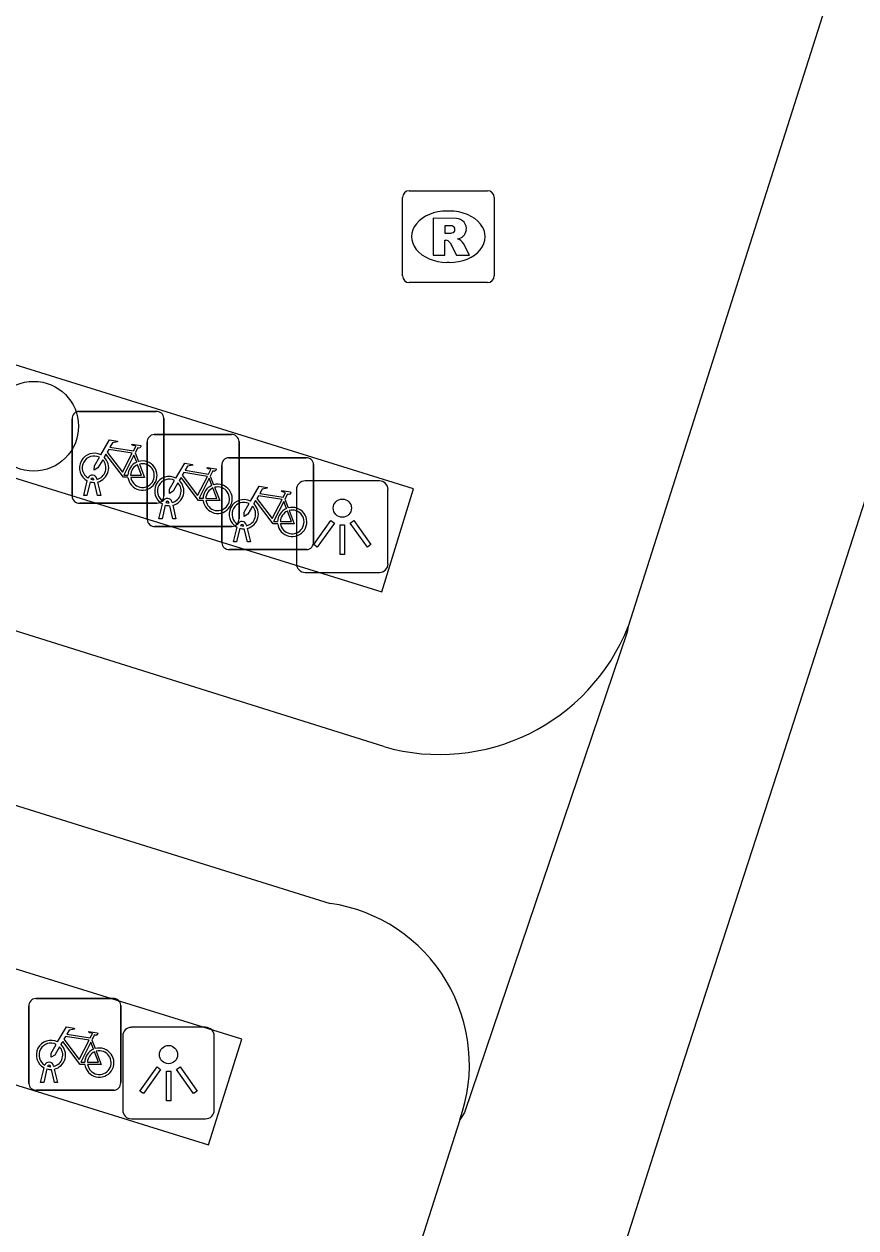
# Model space of a CAD drawing. Extents: x 160676 to 161153, y 383244 to 383713.
# Drawn here: x 161113.8 to 161122.86, y 383453.82 to 383466.92 of the extents above; entities that cross this region are included whole.
import ezdxf

# ---------------------------------------------------------------- set-up
doc = ezdxf.new("R2010")
doc.units = 0
for name, color, linetype in [('IMGEO_Boom', 7, 'Continuous'), ('IMGEO_Fietsenrek', 7, 'Continuous'), ('IMGEO_Fietspad_gesloten', 7, 'Continuous'), ('IMGEO_Lichtpunt', 7, 'Continuous'), ('IMGEO_Rijbaan_lokaal_open', 7, 'Continuous'), ('IMGEO_Rioolput', 7, 'Continuous'), ('IMGEO_Voetgangersgebied_open', 7, 'Continuous')]:
    doc.layers.add(name, color=color, linetype=linetype)

msp = doc.modelspace()

# ---------------------------------------------------------------- linework, layer by layer
at = {"layer": 'IMGEO_Boom'}
msp.add_circle((161113.907, 383462.545), 0.489, dxfattribs=at)
at = {"layer": 'IMGEO_Fietsenrek'}
for p, q in [((161114.4, 383462.707), (161115.241, 383462.707)), ((161115.241, 383462.707), (161114.4, 383462.707)), ((161114.325, 383461.782), (161114.325, 383462.623)), ((161114.325, 383462.623), (161114.325, 383461.782)), ((161115.325, 383462.632), (161115.325, 383461.791)), ((161115.325, 383461.791), (161115.325, 383462.632)), ((161115.219, 383462.454), (161116.06, 383462.454)), ((161116.06, 383462.454), (161115.219, 383462.454)), ((161115.012, 383462.256), (161115.048, 383462.161)), ((161115.144, 383461.529), (161115.144, 383462.37)), ((161115.144, 383462.37), (161115.144, 383461.529)), ((161116.144, 383462.379), (161116.144, 383461.538)), ((161116.144, 383461.538), (161116.144, 383462.379)), ((161116.031, 383462.202), (161116.872, 383462.202)), ((161116.872, 383462.202), (161116.031, 383462.202)), ((161116.956, 383462.127), (161116.956, 383461.286)), ((161116.956, 383461.286), (161116.956, 383462.127)), ((161115.831, 383462.003), (161115.867, 383461.908)), ((161115.956, 383461.277), (161115.956, 383462.118)), ((161115.956, 383462.118), (161115.956, 383461.277)), ((161114.452, 383461.791), (161114.491, 383461.951)), ((161114.521, 383461.939), (161114.486, 383461.791)), ((161114.563, 383461.963), (161114.562, 383461.967)), ((161114.604, 383461.791), (161114.57, 383461.933)), ((161114.594, 383461.974), (161114.595, 383461.967)), ((161114.602, 383461.937), (161114.637, 383461.791)), ((161114.486, 383461.791), (161114.452, 383461.791)), ((161114.637, 383461.791), (161114.604, 383461.791)), ((161116.643, 383461.751), (161116.679, 383461.656)), ((161115.25, 383461.707), (161114.409, 383461.707)), ((161114.409, 383461.707), (161115.25, 383461.707)), ((161115.271, 383461.538), (161115.31, 383461.698)), ((161115.34, 383461.686), (161115.305, 383461.538)), ((161115.382, 383461.71), (161115.381, 383461.714)), ((161115.423, 383461.538), (161115.389, 383461.68)), ((161115.413, 383461.721), (161115.414, 383461.714)), ((161115.421, 383461.684), (161115.456, 383461.538)), ((161115.305, 383461.538), (161115.271, 383461.538)), ((161115.456, 383461.538), (161115.423, 383461.538)), ((161116.225, 383461.469), (161116.226, 383461.462)), ((161116.069, 383461.454), (161115.228, 383461.454)), ((161115.228, 383461.454), (161116.069, 383461.454)), ((161116.083, 383461.286), (161116.122, 383461.446)), ((161116.152, 383461.434), (161116.117, 383461.286)), ((161116.194, 383461.458), (161116.193, 383461.462)), ((161116.235, 383461.286), (161116.201, 383461.428)), ((161116.233, 383461.432), (161116.268, 383461.286)), ((161116.117, 383461.286), (161116.083, 383461.286)), ((161116.268, 383461.286), (161116.235, 383461.286)), ((161116.881, 383461.202), (161116.04, 383461.202)), ((161116.04, 383461.202), (161116.881, 383461.202)), ((161113.855, 383455.389), (161113.855, 383456.23)), ((161113.855, 383456.23), (161113.855, 383455.389)), ((161113.93, 383456.314), (161114.771, 383456.314)), ((161114.771, 383456.314), (161113.93, 383456.314)), ((161114.855, 383456.239), (161114.855, 383455.398)), ((161114.855, 383455.398), (161114.855, 383456.239)), ((161114.542, 383455.863), (161114.578, 383455.768)), ((161114.093, 383455.57), (161114.092, 383455.574)), ((161114.124, 383455.581), (161114.125, 383455.574)), ((161113.982, 383455.398), (161114.021, 383455.558)), ((161114.051, 383455.546), (161114.016, 383455.398)), ((161114.134, 383455.398), (161114.1, 383455.54)), ((161114.132, 383455.544), (161114.167, 383455.398)), ((161114.78, 383455.314), (161113.939, 383455.314)), ((161113.939, 383455.314), (161114.78, 383455.314)), ((161114.016, 383455.398), (161113.982, 383455.398)), ((161114.167, 383455.398), (161114.134, 383455.398))]:
    msp.add_line(p, q, dxfattribs=at)
for points in [[(161114.638, 383462.233), (161114.733, 383462.397), (161114.819, 383462.383), (161114.821, 383462.374), (161114.765, 383462.363), (161114.738, 383462.318), (161114.994, 383462.277)], [(161114.981, 383462.252), (161114.724, 383462.293), (161114.707, 383462.264), (161114.874, 383462.044), (161114.981, 383462.252)], [(161114.994, 383462.277), (161115.019, 383462.326), (161115.013, 383462.33), (161114.99, 383462.334), (161114.978, 383462.341), (161114.977, 383462.344), (161114.979, 383462.349), (161115.074, 383462.334), (161115.076, 383462.324), (161115.066, 383462.311), (161115.054, 383462.305), (161115.04, 383462.311), (161115.012, 383462.256)], [(161114.659, 383462.181), (161114.607, 383462.091), (161114.567, 383462.066), (161114.568, 383462.113), (161114.623, 383462.207)], [(161114.934, 383461.989), (161114.884, 383461.989), (161114.693, 383462.24), (161114.674, 383462.208)], [(161115.029, 383462.154), (161114.999, 383462.231), (161114.89, 383462.013), (161114.933, 383462.013)], [(161114.963, 383462.013), (161115.083, 383462.012), (161115.039, 383462.126)], [(161115.059, 383462.133), (161115.114, 383461.988), (161114.964, 383461.988)], [(161115.457, 383461.98), (161115.552, 383462.144), (161115.638, 383462.13), (161115.64, 383462.121), (161115.584, 383462.11), (161115.557, 383462.065), (161115.813, 383462.024)], [(161115.8, 383461.999), (161115.543, 383462.04), (161115.526, 383462.011), (161115.693, 383461.791), (161115.8, 383461.999)], [(161115.813, 383462.024), (161115.838, 383462.073), (161115.832, 383462.077), (161115.809, 383462.081), (161115.797, 383462.088), (161115.796, 383462.091), (161115.798, 383462.096), (161115.893, 383462.081), (161115.895, 383462.071), (161115.885, 383462.058), (161115.873, 383462.052), (161115.859, 383462.058), (161115.831, 383462.003)], [(161115.478, 383461.928), (161115.426, 383461.838), (161115.386, 383461.813), (161115.387, 383461.86), (161115.442, 383461.954)], [(161115.753, 383461.736), (161115.703, 383461.736), (161115.512, 383461.987), (161115.493, 383461.955)], [(161115.848, 383461.901), (161115.818, 383461.978), (161115.709, 383461.76), (161115.752, 383461.76)], [(161115.782, 383461.76), (161115.902, 383461.759), (161115.858, 383461.873)], [(161115.878, 383461.88), (161115.933, 383461.735), (161115.783, 383461.735)], [(161116.269, 383461.728), (161116.364, 383461.892), (161116.45, 383461.878), (161116.452, 383461.869), (161116.396, 383461.858), (161116.369, 383461.813), (161116.625, 383461.772)], [(161116.565, 383461.484), (161116.515, 383461.484), (161116.324, 383461.735), (161116.305, 383461.703)], [(161116.612, 383461.747), (161116.355, 383461.788), (161116.338, 383461.759), (161116.505, 383461.539), (161116.612, 383461.747)], [(161116.625, 383461.772), (161116.65, 383461.821), (161116.644, 383461.825), (161116.621, 383461.829), (161116.609, 383461.836), (161116.608, 383461.839), (161116.61, 383461.844), (161116.705, 383461.829), (161116.707, 383461.819), (161116.697, 383461.806), (161116.685, 383461.8), (161116.671, 383461.806), (161116.643, 383461.751)], [(161116.29, 383461.676), (161116.238, 383461.586), (161116.198, 383461.561), (161116.199, 383461.608), (161116.254, 383461.702)], [(161116.66, 383461.649), (161116.63, 383461.726), (161116.521, 383461.508), (161116.564, 383461.508)], [(161116.594, 383461.508), (161116.714, 383461.507), (161116.67, 383461.621)], [(161116.69, 383461.628), (161116.745, 383461.483), (161116.595, 383461.483)], [(161114.168, 383455.84), (161114.263, 383456.004), (161114.349, 383455.99), (161114.351, 383455.981), (161114.295, 383455.97), (161114.268, 383455.925), (161114.524, 383455.884)], [(161114.464, 383455.596), (161114.414, 383455.596), (161114.223, 383455.847), (161114.204, 383455.815)], [(161114.511, 383455.859), (161114.254, 383455.9), (161114.237, 383455.871), (161114.404, 383455.651), (161114.511, 383455.859)], [(161114.559, 383455.761), (161114.529, 383455.838), (161114.42, 383455.62), (161114.463, 383455.62)], [(161114.524, 383455.884), (161114.549, 383455.933), (161114.543, 383455.937), (161114.52, 383455.941), (161114.508, 383455.948), (161114.507, 383455.951), (161114.509, 383455.956), (161114.604, 383455.941), (161114.606, 383455.931), (161114.596, 383455.918), (161114.584, 383455.912), (161114.57, 383455.918), (161114.542, 383455.863)], [(161114.189, 383455.788), (161114.137, 383455.698), (161114.097, 383455.673), (161114.098, 383455.72), (161114.153, 383455.814)], [(161114.493, 383455.62), (161114.613, 383455.619), (161114.569, 383455.733)], [(161114.589, 383455.74), (161114.644, 383455.595), (161114.494, 383455.595)]]:
    msp.add_lwpolyline(points, dxfattribs=at)
for centre, radius, start, end in [((161114.403, 383462.629), 0.0779, 92.4484, 184.2845), ((161114.403, 383462.629), 0.0779, 92.4484, 184.2845), ((161115.247, 383462.629), 0.0779, 2.4484, 94.2845), ((161115.247, 383462.629), 0.0779, 2.4484, 94.2845), ((161115.222, 383462.376), 0.0779, 92.4484, 184.2845), ((161115.222, 383462.376), 0.0779, 92.4484, 184.2845), ((161116.066, 383462.376), 0.0779, 2.4484, 94.2845), ((161116.066, 383462.376), 0.0779, 2.4484, 94.2845), ((161114.565, 383462.092), 0.159, 62.6766, 242.1369), ((161114.565, 383462.092), 0.129, 63.3192, 238.903), ((161114.565, 383462.092), 0.129, 283.6043, 43.4302), ((161114.565, 383462.092), 0.159, 283.5766, 46.6042), ((161115.092, 383462.008), 0.159, 113.3408, 178.3217), ((161115.092, 383462.008), 0.159, 187.0065, 105.7708), ((161115.092, 383462.008), 0.129, 113.923, 177.9556), ((161115.092, 383462.008), 0.129, 188.6715, 104.5883), ((161116.034, 383462.124), 0.0779, 92.4484, 184.2845), ((161116.034, 383462.124), 0.0779, 92.4484, 184.2845), ((161116.878, 383462.124), 0.0779, 2.4484, 94.2845), ((161116.878, 383462.124), 0.0779, 2.4484, 94.2845), ((161114.545, 383461.963), 0.0499, 12.8025, 158.6934), ((161115.384, 383461.839), 0.159, 62.6766, 242.1369), ((161114.565, 383462.092), 0.159, 253.9967, 271.7867), ((161114.545, 383461.963), 0.0174, 12.8025, 163.4502), ((161114.565, 383462.092), 0.129, 253.415, 269.0204), ((161115.384, 383461.839), 0.129, 63.3192, 238.903), ((161115.384, 383461.839), 0.129, 283.6043, 43.4302), ((161115.384, 383461.839), 0.159, 283.5766, 46.6042), ((161115.911, 383461.755), 0.159, 113.3408, 178.3217), ((161115.911, 383461.755), 0.159, 187.0065, 105.7708), ((161115.911, 383461.755), 0.129, 113.923, 177.9556), ((161115.911, 383461.755), 0.129, 188.6715, 104.5883), ((161114.403, 383461.785), 0.0779, 182.4484, 274.2845), ((161114.403, 383461.785), 0.0779, 182.4484, 274.2845), ((161115.247, 383461.785), 0.0779, 272.4484, 4.2845), ((161115.247, 383461.785), 0.0779, 272.4484, 4.2845), ((161115.364, 383461.71), 0.0499, 12.8025, 158.6934), ((161116.196, 383461.587), 0.159, 62.6766, 242.1369), ((161115.384, 383461.839), 0.159, 253.9967, 271.7867), ((161115.364, 383461.71), 0.0174, 12.8025, 163.4502), ((161115.384, 383461.839), 0.129, 253.415, 269.0204), ((161116.196, 383461.587), 0.129, 63.3192, 238.903), ((161116.196, 383461.587), 0.129, 283.6043, 43.4302), ((161116.196, 383461.587), 0.159, 283.5766, 46.6042), ((161116.723, 383461.503), 0.159, 113.3408, 178.3217), ((161116.723, 383461.503), 0.159, 187.0065, 105.7708), ((161116.723, 383461.503), 0.129, 113.923, 177.9556), ((161116.723, 383461.503), 0.129, 188.6715, 104.5883), ((161115.222, 383461.532), 0.0779, 182.4484, 274.2845), ((161115.222, 383461.532), 0.0779, 182.4484, 274.2845), ((161116.066, 383461.532), 0.0779, 272.4484, 4.2845), ((161116.066, 383461.532), 0.0779, 272.4484, 4.2845), ((161116.176, 383461.458), 0.0499, 12.8025, 158.6934), ((161116.176, 383461.458), 0.0174, 12.8025, 163.4502), ((161116.196, 383461.587), 0.159, 253.9967, 271.7867), ((161116.196, 383461.587), 0.129, 253.415, 269.0204), ((161116.034, 383461.28), 0.0779, 182.4484, 274.2845), ((161116.034, 383461.28), 0.0779, 182.4484, 274.2845), ((161116.878, 383461.28), 0.0779, 272.4484, 4.2845), ((161116.878, 383461.28), 0.0779, 272.4484, 4.2845), ((161113.933, 383456.236), 0.0779, 92.4484, 184.2845), ((161113.933, 383456.236), 0.0779, 92.4484, 184.2845), ((161114.777, 383456.236), 0.0779, 2.4484, 94.2845), ((161114.777, 383456.236), 0.0779, 2.4484, 94.2845), ((161114.095, 383455.699), 0.159, 62.6766, 242.1369), ((161114.095, 383455.699), 0.129, 63.3192, 238.903), ((161114.095, 383455.699), 0.129, 283.6043, 43.4302), ((161114.095, 383455.699), 0.159, 283.5766, 46.6042), ((161114.622, 383455.615), 0.159, 113.3408, 178.3217), ((161114.622, 383455.615), 0.159, 187.0065, 105.7708), ((161114.622, 383455.615), 0.129, 113.923, 177.9556), ((161114.622, 383455.615), 0.129, 188.6715, 104.5883), ((161114.075, 383455.57), 0.0499, 12.8025, 158.6934), ((161114.075, 383455.57), 0.0174, 12.8025, 163.4502), ((161114.095, 383455.699), 0.129, 253.415, 269.0204), ((161114.095, 383455.699), 0.159, 253.9967, 271.7867), ((161113.933, 383455.392), 0.0779, 182.4484, 274.2845), ((161113.933, 383455.392), 0.0779, 182.4484, 274.2845), ((161114.777, 383455.392), 0.0779, 272.4484, 4.2845), ((161114.777, 383455.392), 0.0779, 272.4484, 4.2845)]:
    msp.add_arc(centre, radius, start, end, dxfattribs=at)
at = {"layer": 'IMGEO_Fietspad_gesloten'}
for points in [[(161120.279, 383453.425), (161120.819, 383455.108), (161122.052, 383458.909), (161122.383, 383459.936), (161125.007, 383468.087)], [(161089.617, 383465.938), (161116.681, 383457.491), (161117.138, 383457.349)], [(161120.382, 383460.363), (161120.37, 383460.302), (161118.601, 383455.071), (161118.548, 383454.992)], [(161118.548, 383454.992), (161111.242, 383432.14), (161095.589, 383383.263), (161087.624, 383358.486)]]:
    msp.add_lwpolyline(points, dxfattribs=at)
msp.add_arc((161116.88, 383455.595), 1.773, 340.1323, 81.6449, dxfattribs=at)
at = {"layer": 'IMGEO_Lichtpunt'}
for p, q in [((161117.672, 383461.95), (161116.864, 383461.95)), ((161117.672, 383461.95), (161116.864, 383461.95)), ((161116.77, 383461.855), (161116.77, 383461.048)), ((161116.77, 383461.855), (161116.77, 383461.048)), ((161117.766, 383461.048), (161117.766, 383461.855)), ((161117.766, 383461.048), (161117.766, 383461.855)), ((161116.864, 383460.954), (161117.672, 383460.954)), ((161116.864, 383460.954), (161117.672, 383460.954)), ((161115.779, 383456), (161114.971, 383456)), ((161115.779, 383456), (161114.971, 383456)), ((161114.877, 383455.905), (161114.877, 383455.098)), ((161114.877, 383455.905), (161114.877, 383455.098)), ((161115.873, 383455.098), (161115.873, 383455.905)), ((161115.873, 383455.098), (161115.873, 383455.905)), ((161114.971, 383455.004), (161115.779, 383455.004)), ((161114.971, 383455.004), (161115.779, 383455.004))]:
    msp.add_line(p, q, dxfattribs=at)
for points in [[(161117.144, 383461.519), (161117.183, 383461.491), (161116.995, 383461.229), (161116.957, 383461.256), (161117.144, 383461.519)], [(161117.246, 383461.471), (161117.293, 383461.471), (161117.293, 383461.149), (161117.246, 383461.149), (161117.246, 383461.471)], [(161117.356, 383461.491), (161117.394, 383461.518), (161117.581, 383461.256), (161117.542, 383461.228), (161117.356, 383461.491)], [(161115.251, 383455.569), (161115.29, 383455.541), (161115.102, 383455.279), (161115.064, 383455.306), (161115.251, 383455.569)], [(161115.463, 383455.541), (161115.501, 383455.568), (161115.688, 383455.306), (161115.649, 383455.278), (161115.463, 383455.541)], [(161115.353, 383455.521), (161115.4, 383455.521), (161115.4, 383455.199), (161115.353, 383455.199), (161115.353, 383455.521)]]:
    msp.add_lwpolyline(points, dxfattribs=at)
for centre in [(161117.269, 383461.653), (161115.376, 383455.703)]:
    msp.add_circle(centre, 0.0994, dxfattribs=at)
for centre, start, end in [((161116.864, 383461.855), 90, 180), ((161116.864, 383461.855), 90, 180), ((161117.672, 383461.855), 0, 90), ((161117.672, 383461.855), 0, 90), ((161116.864, 383461.048), 180, 270), ((161116.864, 383461.048), 180, 270), ((161117.672, 383461.048), 270, 0), ((161117.672, 383461.048), 270, 360), ((161114.971, 383455.905), 90, 180), ((161114.971, 383455.905), 90, 180), ((161115.779, 383455.905), 0, 90), ((161115.779, 383455.905), 0, 90), ((161114.971, 383455.098), 180, 270), ((161114.971, 383455.098), 180, 270), ((161115.779, 383455.098), 270, 0), ((161115.779, 383455.098), 270, 360)]:
    msp.add_arc(centre, 0.0946, start, end, dxfattribs=at)
at = {"layer": 'IMGEO_Rijbaan_lokaal_open'}
for points in [[(161117.721, 383459.056), (161117.222, 383459.213), (161077.255, 383471.761), (161076.702, 383470.014)], [(161117.701, 383460.741), (161118.043, 383461.862), (161097.464, 383468.269), (161097.124, 383467.127), (161117.701, 383460.741)], [(161122.498, 383467.015), (161120.382, 383460.363)]]:
    msp.add_lwpolyline(points, dxfattribs=at)
msp.add_arc((161118.329, 383461.181), 2.21, 254.0327, 338.2849, dxfattribs=at)
at = {"layer": 'IMGEO_Rioolput'}
for p, q in [((161117.923, 383464.183), (161117.923, 383465.035)), ((161117.998, 383465.109), (161118.85, 383465.109)), ((161118.924, 383465.035), (161118.924, 383464.183)), ((161118.411, 383464.889), (161118.436, 383464.889)), ((161118.434, 383464.329), (161118.409, 383464.329)), ((161118.85, 383464.109), (161117.998, 383464.109))]:
    msp.add_line(p, q, dxfattribs=at)
for points in [[(161117.923, 383464.183), (161117.923, 383465.035)], [(161117.998, 383465.109), (161118.85, 383465.109)], [(161118.924, 383465.035), (161118.924, 383464.183)], [(161118.512, 383464.807), (161118.26, 383464.809), (161118.26, 383464.409)], [(161118.438, 383464.728), (161118.384, 383464.728), (161118.384, 383464.647)], [(161118.384, 383464.647), (161118.436, 383464.647)], [(161118.26, 383464.409), (161118.384, 383464.409), (161118.384, 383464.571), (161118.395, 383464.571)], [(161118.442, 383464.542), (161118.513, 383464.409), (161118.653, 383464.409), (161118.588, 383464.535)], [(161118.85, 383464.109), (161117.998, 383464.109)]]:
    msp.add_lwpolyline(points, dxfattribs=at)
for centre, radius, start, end in [((161118, 383465.033), 0.0765, 91.552, 178.448), ((161118, 383465.033), 0.0765, 91.552, 178.448), ((161118.848, 383465.033), 0.0765, 1.552, 88.448), ((161118.848, 383465.033), 0.0765, 1.552, 88.448), ((161118.511, 383464.697), 0.109, 350.3612, 89.416), ((161118.42, 383464.836), 0.19, 274.7715, 282.9687), ((161118.444, 383464.632), 0.0964, 77.0061, 93.1865), ((161118.458, 383464.689), 0.0378, 276.6634, 79.6772), ((161118.509, 383464.697), 0.112, 277.5842, 350.9817), ((161118.394, 383464.518), 0.0533, 26.0293, 88.6989), ((161118.493, 383464.482), 0.108, 29.5134, 73.7905), ((161118, 383464.185), 0.0765, 181.552, 268.448), ((161118, 383464.185), 0.0765, 181.552, 268.448), ((161118.848, 383464.185), 0.0765, 271.552, 358.448), ((161118.848, 383464.185), 0.0765, 271.552, 358.448)]:
    msp.add_arc(centre, radius, start, end, dxfattribs=at)
for centre, major_axis, ratio, start_param, end_param in [((161118.41, 383464.609), (-0.387, 0.002), 0.722429, 4.712389, 7.853982), ((161118.435, 383464.609), (-0.39, 0.002), 0.717154, 1.570796, 4.712389)]:
    msp.add_ellipse(centre, major_axis=major_axis, ratio=ratio, start_param=start_param, end_param=end_param, dxfattribs=at)
at = {"layer": 'IMGEO_Voetgangersgebied_open'}
msp.add_lwpolyline([(161115.812, 383454.721), (161116.173, 383455.871), (161095.529, 383462.274), (161095.181, 383461.137), (161115.812, 383454.721)], dxfattribs=at)

doc.saveas('drawing.dxf')
